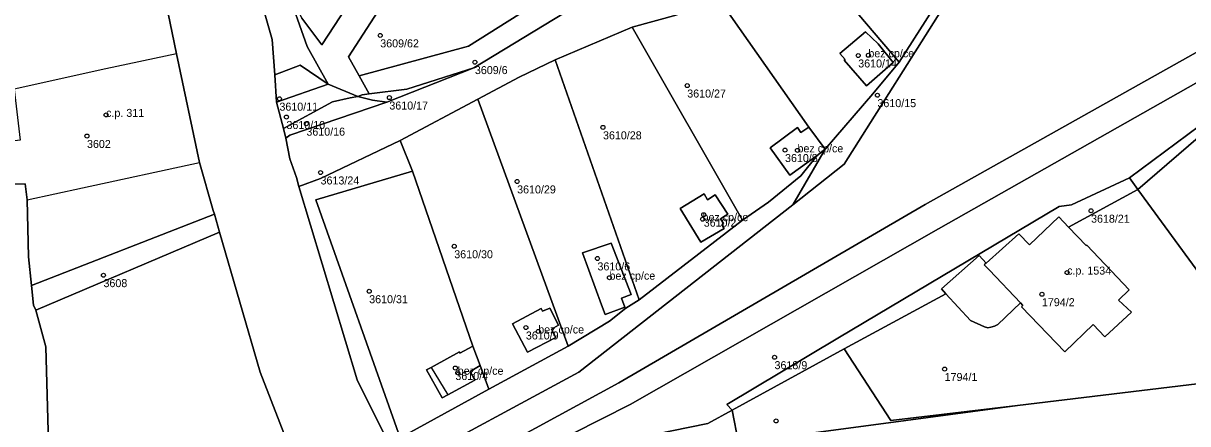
# Model space of a CAD drawing. Extents: x -878211 to -870363, y -1058464 to -1052522.
# Drawn here: x -875408.6 to -875263.1, y -1055407 to -1055357 of the extents above; entities that cross this region are included whole.
import ezdxf

# ---------------------------------------------------------------- set-up
doc = ezdxf.new("R2010")
doc.units = 0
for name, color, linetype in [('Definiční body', 7, 'Continuous'), ('Polygon budovy', 7, 'Continuous'), ('Polygon parcely', 7, 'Continuous')]:
    doc.layers.add(name, color=color, linetype=linetype)

msp = doc.modelspace()

# ---------------------------------------------------------------- linework, layer by layer
at = {"layer": 'Definiční body'}
for centre in [(-875364.01, -1055358.46994), (-875304.27, -1055360.97994), (-875303, -1055360.94994), (-875352.18, -1055361.80994), (-875325.64, -1055364.73994), (-875376.61, -1055366.37994), (-875362.87, -1055366.23994), (-875301.87, -1055365.93994), (-875398.27, -1055368.39994), (-875375.73, -1055368.66994), (-875373.24, -1055369.49994), (-875336.17, -1055369.95994), (-875400.66, -1055371.03994), (-875313.42, -1055372.79994), (-875311.86, -1055372.82994), (-875371.47, -1055375.59994), (-875346.9, -1055376.71994), (-875323.73, -1055381.42994), (-875323.58, -1055380.86994), (-875275.17, -1055380.37994), (-875354.76, -1055384.81994), (-875336.86, -1055386.33994), (-875398.6, -1055388.42994), (-875335.36, -1055388.73994), (-875278.16, -1055388.09994), (-875365.39, -1055390.43994), (-875281.31, -1055390.80994), (-875345.81, -1055394.96994), (-875344.26, -1055395.45994), (-875314.73, -1055398.67994), (-875354.62, -1055400.02994), (-875293.47, -1055400.15994), (-875354.33, -1055400.61994), (-875314.53, -1055406.63994)]:
    msp.add_circle(centre, 0.25, dxfattribs=at)
at = {"layer": 'Polygon budovy'}
for points in [[(-875303.37, -1055358.01), (-875306.56, -1055360.73), (-875305.91, -1055361.49), (-875306.01, -1055361.57), (-875303.24, -1055364.78), (-875299.9, -1055361.86), (-875301.77, -1055359.51)], [(-875401.24, -1055377.52), (-875386.61, -1055374.35), (-875389.47, -1055360.76), (-875398.29, -1055362.65), (-875409.78, -1055365.17), (-875409.02, -1055371.57), (-875411.75, -1055371.87), (-875411.13, -1055377.1), (-875408.37, -1055377.01), (-875408.13, -1055379.03)], [(-875311.86, -1055369.99), (-875315.28, -1055372.51), (-875312.8, -1055375.94), (-875309.39, -1055373.45), (-875308.39, -1055372.69), (-875310.43, -1055369.92), (-875311.43, -1055370.58)], [(-875323.51, -1055378.28), (-875326.51, -1055380.09), (-875323.96, -1055384.28), (-875321.02, -1055382.58), (-875321.33, -1055382.12), (-875321.1, -1055381.97), (-875321.47, -1055381.39), (-875320.57, -1055380.82), (-875322.13, -1055378.37), (-875323.11, -1055378.99)], [(-875284.21, -1055383.26), (-875288.29, -1055386.94), (-875288.51, -1055387.14), (-875287.88, -1055387.8), (-875283.99, -1055391.89), (-875283.7, -1055392.2), (-875283.87, -1055392.36), (-875278.46, -1055398.01), (-875274.89, -1055394.58), (-875273.45, -1055396.11), (-875270.13, -1055393.05), (-875271.72, -1055391.53), (-875270.41, -1055390.27), (-875275.7, -1055384.66), (-875275.77, -1055384.73), (-875277.97, -1055382.43), (-875279.21, -1055381.13), (-875282.88, -1055384.65)], [(-875335.13, -1055384.44), (-875338.72, -1055385.65), (-875336.35, -1055392.15), (-875335.91, -1055393.35), (-875333.44, -1055392.42), (-875333.85, -1055391.31), (-875332.65, -1055390.85)], [(-875347.46, -1055394.51), (-875345.61, -1055398.05), (-875342.05, -1055396.22), (-875342.61, -1055395.16), (-875341.72, -1055394.69), (-875342.83, -1055392.55), (-875343.74, -1055392.94), (-875343.9, -1055392.6)], [(-875357.66, -1055399.96), (-875355.57, -1055403.39), (-875352.18, -1055401.56), (-875352.76, -1055400.45), (-875351.51, -1055399.73), (-875352.43, -1055397.3), (-875354.05, -1055398.16), (-875354.12, -1055398), (-875357.26, -1055399.74)]]:
    msp.add_lwpolyline(points, close=True, dxfattribs=at)
at = {"layer": 'Polygon parcely'}
for points in [[(-875231.79, -1055227.05), (-875224.67, -1055262.34), (-875226.76, -1055267.1), (-875229.31, -1055272.89), (-875225.06, -1055286.96), (-875220.69, -1055301.45), (-875229.15, -1055309.71), (-875259.08, -1055336.05), (-875280.53, -1055347.13), (-875293.06, -1055354.03), (-875306.02, -1055374.55), (-875312.45, -1055379.64), (-875339.18, -1055400.55), (-875361.39, -1055412.55), (-875359.75, -1055415.8), (-875334.2, -1055401.89), (-875295.89, -1055379.59), (-875257.96, -1055358.31), (-875248.53, -1055352.74), (-875243.72, -1055348.71), (-875221.1, -1055321.52), (-875212.34, -1055291.26), (-875214.82, -1055274.23), (-875220.48, -1055256.01)], [(-875361.39, -1055412.55), (-875366.89, -1055401.51), (-875374.17, -1055377.36), (-875374.48, -1055376.2), (-875375.32, -1055373.88), (-875375.79, -1055371.31), (-875376.11, -1055370.11), (-875376.97, -1055366.82), (-875377.2, -1055363.39), (-875377.51, -1055358.99), (-875388.24, -1055321.51), (-875394.74, -1055289.88), (-875396.96, -1055271.78), (-875400.51, -1055235.49)], [(-875400.51, -1055235.49), (-875396.96, -1055271.78), (-875394.74, -1055289.88), (-875388.24, -1055321.51), (-875377.51, -1055358.99), (-875377.2, -1055363.39), (-875374.01, -1055362.17), (-875370.5, -1055364.56), (-875373.16, -1055359.84), (-875375.78, -1055352.39), (-875376.52, -1055350.29), (-875377.21, -1055348.38), (-875379.87, -1055339.3), (-875381.99, -1055331.14), (-875386.58, -1055312.79), (-875388.86, -1055300.92), (-875389.52, -1055298.41), (-875390.53, -1055289.34), (-875390.44, -1055288.55), (-875390.99, -1055280.72), (-875391.85, -1055271.93), (-875392.16, -1055264.55), (-875392.41, -1055256.08)], [(-875410.21, -1055251.65), (-875408, -1055281.97), (-875403.15, -1055306.07), (-875400.01, -1055317.22), (-875393.86, -1055339.64), (-875392.67, -1055345.19), (-875389.47, -1055360.76), (-875386.61, -1055374.35), (-875384.88, -1055380.33), (-875384.74, -1055380.8), (-875384.09, -1055383.05), (-875379.01, -1055400.55), (-875375.2, -1055410.4), (-875373.79, -1055415.33), (-875371.21, -1055419.38), (-875364.43, -1055430.18), (-875361.09, -1055434.48)], [(-875220.48, -1055256.01), (-875214.82, -1055274.23), (-875212.34, -1055291.26), (-875221.1, -1055321.52), (-875243.72, -1055348.71), (-875248.53, -1055352.74), (-875257.96, -1055358.31), (-875295.89, -1055379.59), (-875334.2, -1055401.89), (-875359.75, -1055415.8), (-875347.18, -1055411.89), (-875332.77, -1055404.59), (-875294.24, -1055382.64), (-875256.41, -1055361.24), (-875247.12, -1055355.14), (-875241.48, -1055350.62), (-875218.95, -1055322.5), (-875209.67, -1055291.75), (-875212.29, -1055273.81), (-875218.28, -1055255.45)], [(-875411.13, -1055377.1), (-875408.37, -1055377.01), (-875408.13, -1055379.03), (-875407.99, -1055386.12), (-875407.58, -1055389.71), (-875384.74, -1055380.8), (-875384.88, -1055380.33), (-875386.61, -1055374.35), (-875389.47, -1055360.76), (-875392.67, -1055345.19), (-875393.86, -1055339.64), (-875400.01, -1055317.22), (-875403.15, -1055306.07), (-875408, -1055281.97), (-875411.46, -1055308.69)], [(-875358.29, -1055339.7), (-875371.29, -1055359.65), (-875373.8, -1055356.3)], [(-875375.78, -1055352.39), (-875373.16, -1055359.84), (-875370.5, -1055364.56), (-875366.82, -1055366.09), (-875366.27, -1055365.89), (-875365.4, -1055365.77), (-875366.64, -1055363.52), (-875367.97, -1055361.13), (-875355.06, -1055341.16)], [(-875340.97, -1055355.66), (-875352.31, -1055362.5), (-875363.19, -1055366.8), (-875375.32, -1055370.93), (-875375.79, -1055371.31), (-875375.32, -1055373.88), (-875374.48, -1055376.2), (-875374.17, -1055377.36), (-875371.47, -1055376.35), (-875361.54, -1055371.61), (-875351.81, -1055366.43), (-875346.64, -1055363.69), (-875342.16, -1055361.53), (-875332.52, -1055357.43), (-875326.91, -1055355.9)], [(-875411.52, -1055430.16), (-875406.28, -1055456.54), (-875406.63, -1055467.91), (-875399.44, -1055480), (-875395.27, -1055487.68), (-875394.25, -1055497.27), (-875385.17, -1055534.08), (-875389.5, -1055553.1), (-875373.61, -1055576.29), (-875380.17, -1055557.01), (-875378.41, -1055527.64), (-875390.05, -1055477.55), (-875398.11, -1055466.93), (-875399.81, -1055461.11), (-875401.03, -1055445.25), (-875405.49, -1055409.41), (-875405.79, -1055397.38), (-875407.04, -1055392.78), (-875407.33, -1055392.16), (-875407.58, -1055389.71), (-875407.99, -1055386.12), (-875408.13, -1055379.03), (-875408.37, -1055377.01), (-875411.13, -1055377.1)], [(-875252.71, -1055400.41), (-875269.31, -1055377.73), (-875277.97, -1055382.43), (-875275.77, -1055384.73), (-875275.7, -1055384.66), (-875270.41, -1055390.27), (-875271.72, -1055391.53), (-875270.13, -1055393.05), (-875273.45, -1055396.11), (-875274.89, -1055394.58), (-875278.46, -1055398.01), (-875283.87, -1055392.36), (-875283.7, -1055392.2), (-875283.99, -1055391.89), (-875286.83, -1055394.58), (-875287.23, -1055394.79), (-875287.69, -1055394.94), (-875288.08, -1055395), (-875288.48, -1055394.89), (-875290.24, -1055394.08), (-875293.31, -1055390.74), (-875306.04, -1055397.64), (-875300.19, -1055406.59), (-875284.35, -1055404.69), (-875252.25, -1055400.84)], [(-875229.45, -1055411.86), (-875234.06, -1055400.42), (-875236.6, -1055395.82), (-875241.3, -1055397.1), (-875252.71, -1055400.41), (-875252.25, -1055400.84), (-875284.35, -1055404.69), (-875301.13, -1055406.96), (-875318.64, -1055409.31)], [(-875319.23, -1055409.38), (-875320.04, -1055405.28), (-875323.06, -1055406.95), (-875347.18, -1055411.89)]]:
    msp.add_lwpolyline(points, dxfattribs=at)
for points in [[(-875381.99, -1055331.14), (-875379.87, -1055339.3), (-875377.21, -1055348.38), (-875376.52, -1055350.29), (-875375.78, -1055352.39), (-875373.8, -1055356.3), (-875371.29, -1055359.65), (-875358.29, -1055339.7)], [(-875305.52, -1055338.87), (-875313.33, -1055345.14), (-875299.17, -1055361.79), (-875293.97, -1055353.7), (-875291.71, -1055352.57), (-875289.21, -1055349.45), (-875299.2, -1055337.28)], [(-875339.28, -1055351.16), (-875355.06, -1055341.16), (-875367.97, -1055361.13), (-875366.64, -1055363.52), (-875352.98, -1055359.83)], [(-875322.35, -1055352.93), (-875310.43, -1055369.92), (-875308.39, -1055372.69), (-875302.45, -1055365.77), (-875299.17, -1055361.79), (-875313.33, -1055345.14), (-875316.66, -1055348.61), (-875320.34, -1055351.69)], [(-875293.97, -1055353.7), (-875299.17, -1055361.79), (-875302.45, -1055365.77), (-875308.39, -1055372.69), (-875312.45, -1055379.64), (-875306.02, -1055374.55), (-875293.06, -1055354.03), (-875280.53, -1055347.13), (-875291.71, -1055352.57)], [(-875251.68, -1055362.6), (-875247.82, -1055361.74), (-875241.48, -1055350.62), (-875247.12, -1055355.14), (-875256.41, -1055361.24), (-875294.24, -1055382.64), (-875332.77, -1055404.59), (-875347.18, -1055411.89), (-875323.06, -1055406.95), (-875320.04, -1055405.28), (-875320.68, -1055404.59), (-875306.81, -1055396.29), (-875279.14, -1055379.85), (-875277.63, -1055379.65), (-875270.38, -1055376.27), (-875254.34, -1055364.33)], [(-875336.33, -1055353.03), (-875339.28, -1055351.16), (-875352.98, -1055359.83), (-875366.64, -1055363.52), (-875365.4, -1055365.77), (-875360.7, -1055365.19), (-875352.31, -1055362.5), (-875340.97, -1055355.66)], [(-875332.52, -1055357.43), (-875318.73, -1055381.57), (-875315.48, -1055379.29), (-875311.46, -1055376.01), (-875309.39, -1055373.45), (-875312.8, -1055375.94), (-875315.28, -1055372.51), (-875311.86, -1055369.99), (-875311.43, -1055370.58), (-875310.43, -1055369.92), (-875322.35, -1055352.93), (-875326.91, -1055355.9)], [(-875331.66, -1055391.49), (-875318.73, -1055381.57), (-875332.52, -1055357.43), (-875342.16, -1055361.53)], [(-875299.9, -1055361.86), (-875301.77, -1055359.51), (-875303.37, -1055358.01), (-875306.56, -1055360.73), (-875305.91, -1055361.49), (-875306.01, -1055361.57), (-875303.24, -1055364.78)], [(-875299.9, -1055361.86), (-875303.24, -1055364.78), (-875306.01, -1055361.57), (-875305.91, -1055361.49), (-875306.56, -1055360.73), (-875303.37, -1055358.01), (-875301.77, -1055359.51)], [(-875243.19, -1055360.7), (-875247.82, -1055361.74), (-875251.68, -1055362.6), (-875254.34, -1055364.33), (-875270.38, -1055376.27), (-875269.31, -1055377.73), (-875260.57, -1055370.19), (-875249.4, -1055370.27), (-875242.72, -1055381.03), (-875229.92, -1055373.29), (-875229.76, -1055373.1)], [(-875377.2, -1055363.39), (-875376.97, -1055366.82), (-875370.5, -1055364.56), (-875374.01, -1055362.17)], [(-875352.31, -1055362.5), (-875360.7, -1055365.19), (-875365.4, -1055365.77), (-875366.27, -1055365.89), (-875366.82, -1055366.09), (-875364.96, -1055366.55), (-875363.19, -1055366.8)], [(-875351.81, -1055366.43), (-875340.52, -1055397.29), (-875335.35, -1055394.16), (-875333.3, -1055392.56), (-875331.66, -1055391.49), (-875342.16, -1055361.53), (-875346.64, -1055363.69)], [(-875376.11, -1055370.11), (-875369.96, -1055366.78), (-875367.77, -1055366.26), (-875366.82, -1055366.09), (-875370.5, -1055364.56), (-875376.97, -1055366.82)], [(-875363.19, -1055366.8), (-875364.96, -1055366.55), (-875366.82, -1055366.09), (-875367.77, -1055366.26), (-875369.96, -1055366.78), (-875376.11, -1055370.11), (-875375.79, -1055371.31), (-875375.32, -1055370.93)], [(-875351.51, -1055399.73), (-875350.43, -1055402.68), (-875340.52, -1055397.29), (-875351.81, -1055366.43), (-875361.54, -1055371.61), (-875359.97, -1055375.42), (-875352.43, -1055397.3)], [(-875312.8, -1055375.94), (-875309.39, -1055373.45), (-875308.39, -1055372.69), (-875310.43, -1055369.92), (-875311.43, -1055370.58), (-875311.86, -1055369.99), (-875315.28, -1055372.51)], [(-875241.24, -1055383.14), (-875242.72, -1055381.03), (-875249.4, -1055370.27), (-875260.57, -1055370.19), (-875269.31, -1055377.73), (-875252.71, -1055400.41), (-875241.3, -1055397.1), (-875236.6, -1055395.82), (-875236.87, -1055395.17)], [(-875331.66, -1055391.49), (-875333.3, -1055392.56), (-875335.35, -1055394.16), (-875340.52, -1055397.29), (-875350.43, -1055402.68), (-875361.52, -1055408.75), (-875372.06, -1055379), (-875359.97, -1055375.42), (-875361.54, -1055371.61), (-875371.47, -1055376.35), (-875374.17, -1055377.36), (-875366.89, -1055401.51), (-875361.39, -1055412.55), (-875339.18, -1055400.55), (-875312.45, -1055379.64), (-875308.39, -1055372.69), (-875309.39, -1055373.45), (-875311.46, -1055376.01), (-875315.48, -1055379.29), (-875318.73, -1055381.57)], [(-875359.97, -1055375.42), (-875372.06, -1055379), (-875361.52, -1055408.75), (-875350.43, -1055402.68), (-875351.51, -1055399.73), (-875352.76, -1055400.45), (-875352.18, -1055401.56), (-875355.57, -1055403.39), (-875356.27, -1055403.77), (-875358.21, -1055400.27), (-875357.66, -1055399.96), (-875357.26, -1055399.74), (-875354.12, -1055398), (-875354.05, -1055398.16), (-875352.43, -1055397.3)], [(-875288.29, -1055386.94), (-875284.21, -1055383.26), (-875282.88, -1055384.65), (-875279.21, -1055381.13), (-875277.97, -1055382.43), (-875269.31, -1055377.73), (-875270.38, -1055376.27), (-875277.63, -1055379.65), (-875279.14, -1055379.85), (-875306.81, -1055396.29), (-875320.68, -1055404.59), (-875320.04, -1055405.28), (-875306.04, -1055397.64), (-875293.31, -1055390.74), (-875293.88, -1055390.13), (-875289.14, -1055385.98)], [(-875323.96, -1055384.28), (-875321.02, -1055382.58), (-875321.33, -1055382.12), (-875321.1, -1055381.97), (-875321.47, -1055381.39), (-875320.57, -1055380.82), (-875322.13, -1055378.37), (-875323.11, -1055378.99), (-875323.51, -1055378.28), (-875326.51, -1055380.09)], [(-875323.96, -1055384.28), (-875326.51, -1055380.09), (-875323.51, -1055378.28), (-875323.11, -1055378.99), (-875322.13, -1055378.37), (-875320.57, -1055380.82), (-875321.47, -1055381.39), (-875321.1, -1055381.97), (-875321.33, -1055382.12), (-875321.02, -1055382.58)], [(-875407.58, -1055389.71), (-875407.33, -1055392.16), (-875407.04, -1055392.78), (-875384.09, -1055383.05), (-875384.74, -1055380.8)], [(-875293.31, -1055390.74), (-875290.24, -1055394.08), (-875288.48, -1055394.89), (-875288.08, -1055395), (-875287.69, -1055394.94), (-875287.23, -1055394.79), (-875286.83, -1055394.58), (-875283.99, -1055391.89), (-875283.7, -1055392.2), (-875283.87, -1055392.36), (-875278.46, -1055398.01), (-875274.89, -1055394.58), (-875273.45, -1055396.11), (-875270.13, -1055393.05), (-875271.72, -1055391.53), (-875270.41, -1055390.27), (-875275.7, -1055384.66), (-875275.77, -1055384.73), (-875277.97, -1055382.43), (-875279.21, -1055381.13), (-875282.88, -1055384.65), (-875284.21, -1055383.26), (-875288.29, -1055386.94), (-875289.14, -1055385.98), (-875293.88, -1055390.13)], [(-875393.78, -1055433.43), (-875388.52, -1055423.74), (-875386.66, -1055422.68), (-875381.62, -1055411.83), (-875380.59, -1055415.11), (-875384.07, -1055421.2), (-875373.79, -1055415.33), (-875375.2, -1055410.4), (-875379.01, -1055400.55), (-875384.09, -1055383.05), (-875407.04, -1055392.78), (-875405.79, -1055397.38), (-875405.49, -1055409.41), (-875401.03, -1055445.25), (-875399.81, -1055461.11), (-875398.11, -1055466.93), (-875390.05, -1055477.55), (-875378.41, -1055527.64), (-875380.17, -1055557.01), (-875377.76, -1055536.06), (-875377.58, -1055528.84), (-875382.08, -1055508.06), (-875389.6, -1055476.75), (-875396.05, -1055446.39)], [(-875333.85, -1055391.31), (-875333.44, -1055392.42), (-875335.91, -1055393.35), (-875336.35, -1055392.15), (-875338.72, -1055385.65), (-875335.13, -1055384.44), (-875332.65, -1055390.85)], [(-875333.85, -1055391.31), (-875332.65, -1055390.85), (-875335.13, -1055384.44), (-875338.72, -1055385.65), (-875336.35, -1055392.15), (-875335.91, -1055393.35), (-875333.44, -1055392.42)], [(-875343.74, -1055392.94), (-875342.83, -1055392.55), (-875341.72, -1055394.69), (-875342.61, -1055395.16), (-875342.05, -1055396.22), (-875345.61, -1055398.05), (-875347.46, -1055394.51), (-875343.9, -1055392.6)], [(-875343.74, -1055392.94), (-875343.9, -1055392.6), (-875347.46, -1055394.51), (-875345.61, -1055398.05), (-875342.05, -1055396.22), (-875342.61, -1055395.16), (-875341.72, -1055394.69), (-875342.83, -1055392.55)], [(-875357.66, -1055399.96), (-875358.21, -1055400.27), (-875356.27, -1055403.77), (-875355.57, -1055403.39), (-875352.18, -1055401.56), (-875352.76, -1055400.45), (-875351.51, -1055399.73), (-875352.43, -1055397.3), (-875354.05, -1055398.16), (-875354.12, -1055398), (-875357.26, -1055399.74)], [(-875301.13, -1055406.96), (-875284.35, -1055404.69), (-875300.19, -1055406.59), (-875306.04, -1055397.64), (-875320.04, -1055405.28), (-875319.23, -1055409.38), (-875318.64, -1055409.31)]]:
    msp.add_lwpolyline(points, close=True, dxfattribs=at)

# ---------------------------------------------------------------- texts
at = {"layer": 'Definiční body'}
for s, p in [('3609/62', (-875364.01, -1055359.959)), ('bez cp/ce', (-875303, -1055361.2)), ('3609/6', (-875352.18, -1055363.299)), ('3610/14', (-875304.27, -1055362.469)), ('3610/27', (-875325.64, -1055366.229)), ('3610/11', (-875376.61, -1055367.869)), ('3610/17', (-875362.87, -1055367.729)), ('3610/15', (-875301.87, -1055367.429)), ('c.p. 311', (-875398.27, -1055368.649)), ('3610/10', (-875375.73, -1055370.159)), ('3610/16', (-875373.24, -1055370.989)), ('3610/28', (-875336.17, -1055371.449)), ('3602', (-875400.66, -1055372.529)), ('bez cp/ce', (-875311.86, -1055373.08)), ('3610/8', (-875313.42, -1055374.289)), ('3613/24', (-875371.47, -1055377.089)), ('3610/29', (-875346.9, -1055378.209)), ('bez cp/ce', (-875323.73, -1055381.679)), ('3610/2', (-875323.58, -1055382.359)), ('3618/21', (-875275.17, -1055381.869)), ('3610/30', (-875354.76, -1055386.309)), ('3610/6', (-875336.86, -1055387.829)), ('bez cp/ce', (-875335.36, -1055388.99)), ('c.p. 1534', (-875278.16, -1055388.35)), ('3608', (-875398.6, -1055389.919)), ('3610/31', (-875365.39, -1055391.929)), ('1794/2', (-875281.31, -1055392.299)), ('3610/9', (-875345.81, -1055396.459)), ('bez cp/ce', (-875344.26, -1055395.71)), ('bez cp/ce', (-875354.33, -1055400.87)), ('3618/9', (-875314.73, -1055400.169)), ('3610/4', (-875354.62, -1055401.519)), ('1794/1', (-875293.47, -1055401.649))]:
    msp.add_text(s, height=0.999996, dxfattribs=at).set_placement(p)

doc.saveas('drawing.dxf')
